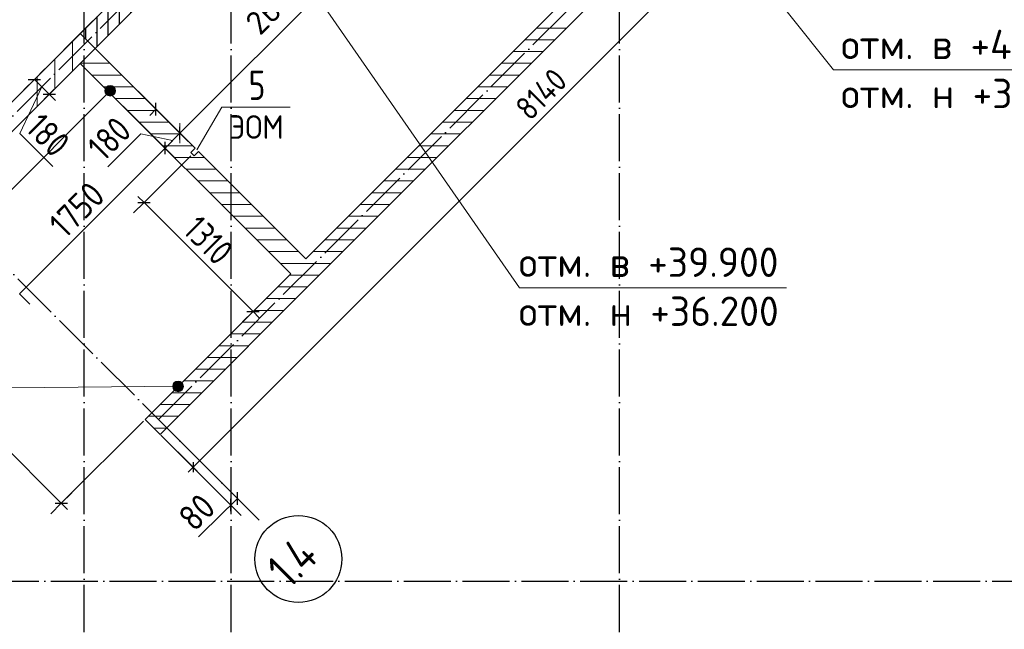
# Model space of a CAD drawing. Header units: millimetres. Extents: x -49773 to 2322955, y -3321 to 58485.
# Tile 427 of 580: x 1675838 to 1684208, y 5821 to 11002. Entities that reach past the tile are written whole.
import ezdxf

# ---------------------------------------------------------------- set-up
doc = ezdxf.new("R2010")
doc.units = ezdxf.units.MM
doc.header["$PDMODE"] = 65
doc.linetypes.add('______11', pattern=[500, 400, -50, 0, -50])
doc.linetypes.add('______5', pattern=[1100, 800, -100, 100, -100])
for name, color, linetype, lineweight in [('Высотная отметки_ общее', 7, 'Continuous', 13), ('Ограждение_ 2D надпись', 7, 'Continuous', 13), ('Размерная линия_ общее', 7, 'Continuous', 13), ('Размерная линия_ общее_1', 7, 'Continuous', 13), ('СПДС_РАЗМЕРЫ', 152, 'Continuous', 25), ('Стена_ общее', 7, 'Continuous', 35), ('тонкая', 7, 'Continuous', 25)]:
    doc.layers.add(name, color=color, linetype=linetype, lineweight=lineweight)
doc.layers.add('Осевая линия_ общее', color=7, linetype='______5', lineweight=13, true_color=0xa0a0a0)
doc.styles.add('ISOCPEUR', font='txt')
doc.dimstyles.new('__________2', dxfattribs={"dimtxt": 250, "dimasz": 200, "dimexe": 0, "dimexo": 0, "dimgap": 100, "dimtad": 1, "dimdec": 0, "dimrnd": 1, "dimzin": 12, "dimdsep": 46, "dimtxsty": 'ISOCPEUR', "dimblk": 'ALL_ML_STRICH', "dimblk1": 'ALL_ML_STRICH', "dimblk2": 'ALL_ML_STRICH', "dimsah": 1, "dimcen": 0, "dimclrd": 7, "dimclre": 7, "dimclrt": 7, "dimadec": 0, "dimazin": 0, "dimtfac": 1, "dimtdec": 0, "dimtmove": 1, "dimatfit": 3, "dimfxl": 0, "dimtzin": 0, "dimlwd": 0, "dimlwe": 13, "dimarcsym": 0})

# ---------------------------------------------------------------- blocks, each defined once
blk = doc.blocks.new('ALL_ML_STRICH')
at = {"color": 0, "linetype": 'ByBlock', "lineweight": -2}
for p, q in [((0, -0.5), (0, 0.5)), ((-1, 0), (0.5, 0)), ((-0.3, -0.3), (0.3, 0.3))]:
    blk.add_line(p, q, dxfattribs=at)
blk = doc.blocks.new('*D976')
at = {"layer": 'Defpoints', "color": 0}
for p in [(1678382.15065904, 12660.17754840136), (1679102.258995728, 11940.08202776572), (1676480.100312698, 10758.00443285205)]:
    blk.add_point(p, dxfattribs=at)
at = {"layer": 'СПДС_РАЗМЕРЫ', "color": 7, "lineweight": 13}
for p, q in [((1678382.15065904, 12660.17754840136), (1679102.258995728, 11940.08202776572)), ((1676480.100312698, 10758.00443285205), (1677200.164190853, 10037.95336995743))]:
    blk.add_line(p, q, dxfattribs=at)
at = {"layer": 'СПДС_РАЗМЕРЫ', "color": 7, "lineweight": 0}
blk.add_line((1677341.584288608, 10179.37598466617), (1678960.838897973, 11798.65941305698), dxfattribs=at)
at = {"layer": 'СПДС_РАЗМЕРЫ', "color": 7, "lineweight": 0, "xscale": 200, "yscale": 200, "zscale": 200}
for p, rotation in [((1679102.258995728, 11940.08202776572), 45.00050986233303), ((1677200.164190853, 10037.95336995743), 225.000509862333)]:
    blk.add_blockref('ALL_ML_STRICH', p, dxfattribs=dict(at, rotation=rotation))
at = {"layer": 'СПДС_РАЗМЕРЫ', "color": 7, "insert": (1678009.788978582, 11130.43779661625), "char_height": 200, "attachment_point": 5, "rotation": 45.000509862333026, "style": 'ISOCPEUR'}
blk.add_mtext('2690', dxfattribs=at)

msp = doc.modelspace()

# ---------------------------------------------------------------- hatches: boundary and pattern name
at = {"layer": 'Высотная отметки_ общее', "linetype": 'Continuous', "lineweight": 13, "transparency": 33554687}
for points in [[(1676562.767888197, 10406.88791687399), (1676636.0894214, 10431.68039734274), (1676615.551091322, 10441.83664734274)], [(1676562.767888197, 10406.88791687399), (1676615.551091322, 10441.83664734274), (1676572.918034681, 10427.42624695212)], [(1676564.000798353, 10383.55417663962), (1676636.0894214, 10431.68039734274), (1676562.767888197, 10406.88791687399)], [(1676564.000798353, 10383.55417663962), (1676649.260808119, 10412.38718445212), (1676636.0894214, 10431.68039734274)], [(1676577.184392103, 10364.25486023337), (1676649.260808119, 10412.38718445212), (1676564.000798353, 10383.55417663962)], [(1676572.918034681, 10427.42624695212), (1676615.551091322, 10441.83664734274), (1676592.217351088, 10440.59763367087)], [(1676577.184392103, 10364.25486023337), (1676650.499821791, 10389.05344421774), (1676649.260808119, 10412.38718445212)], [(1676597.716618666, 10354.10471374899), (1676650.499821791, 10389.05344421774), (1676577.184392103, 10364.25486023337)], [(1676597.716618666, 10354.10471374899), (1676640.343571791, 10368.52121765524), (1676650.499821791, 10389.05344421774)], [(1676640.343571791, 10368.52121765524), (1676597.716618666, 10354.10471374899), (1676621.0503589, 10355.33762390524)], [(1677140.075327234, 7894.22863358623), (1677213.396860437, 7919.02111405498), (1677192.858530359, 7929.17736405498)], [(1677140.075327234, 7894.22863358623), (1677192.858530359, 7929.17736405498), (1677150.225473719, 7914.766963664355)], [(1677141.308237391, 7870.894893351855), (1677213.396860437, 7919.02111405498), (1677140.075327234, 7894.22863358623)], [(1677141.308237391, 7870.894893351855), (1677226.568247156, 7899.727901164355), (1677213.396860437, 7919.02111405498)], [(1677154.491831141, 7851.595576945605), (1677226.568247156, 7899.727901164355), (1677141.308237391, 7870.894893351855)], [(1677150.225473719, 7914.766963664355), (1677192.858530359, 7929.17736405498), (1677169.524790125, 7927.938350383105)], [(1677154.491831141, 7851.595576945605), (1677227.807260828, 7876.39416092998), (1677226.568247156, 7899.727901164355)], [(1677175.024057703, 7841.44543046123), (1677227.807260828, 7876.39416092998), (1677154.491831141, 7851.595576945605)], [(1677175.024057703, 7841.44543046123), (1677217.651010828, 7855.86193436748), (1677227.807260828, 7876.39416092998)], [(1677217.651010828, 7855.86193436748), (1677175.024057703, 7841.44543046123), (1677198.357797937, 7842.67834061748)]]:
    msp.add_hatch(color=7, dxfattribs=at).paths.add_polyline_path(points)
at = {"layer": 'тонкая'}
h = msp.add_hatch(dxfattribs=at)
h.set_pattern_fill('ANSI31', color=254, scale=30, angle=45)
h.set_pattern_definition([(90, (0, 0), (-95.25, 5.832380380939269e-15), [])])
edge = h.paths.add_edge_path()
edge.add_line((1674469.143922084, 11731.04520433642), (1674723.694879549, 11731.04520433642))
edge.add_line((1673877.951875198, 10885.2871476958), (1674723.694879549, 11731.04520433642))
edge.add_line((1673885.819306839, 10877.41937650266), (1673877.951875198, 10885.2871476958))
edge.add_line((1673885.819306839, 10735.99281752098), (1673885.819306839, 10877.41937650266))
edge.add_line((1673735.813203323, 10885.99906270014), (1673885.819306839, 10735.99281752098))
edge.add_line((1673735.813203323, 10885.99906270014), (1673735.813203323, 10997.70312375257))
edge.add_line((1673750.675263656, 11012.56375881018), (1673735.813203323, 10997.70312375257))
edge.add_line((1673750.675263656, 11012.56375881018), (1674469.143922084, 11731.04520433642))
edge = h.paths.add_edge_path()
edge.add_line((1675769.120785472, 13031.04520433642), (1676385.819306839, 13647.75470152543))
edge.add_line((1676385.819306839, 13393.19921363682), (1676385.819306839, 13647.75470152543))
edge.add_line((1676023.671742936, 13031.04520433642), (1676385.819306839, 13393.19921363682))
edge.add_line((1675769.120785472, 13031.04520433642), (1676023.671742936, 13031.04520433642))
edge = h.paths.add_edge_path()
edge.add_line((1677153.97436792, 14142.92554364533), (1677017.476637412, 14279.4232741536))
edge.add_arc((1677185.793287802, 14111.10485269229), 45.00000039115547, 134.9984054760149, 315.0015945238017)
edge.add_line((1677635.813203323, 13661.0867082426), (1677217.613978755, 14079.28593281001))
edge.add_line((1677635.813203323, 13406.55181756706), (1677635.813203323, 13661.0867082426))
edge.add_line((1677017.502185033, 14024.8933343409), (1677635.813203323, 13406.55181756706))
edge.add_line((1676385.819306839, 13393.19921363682), (1677017.502185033, 14024.8933343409))
edge.add_line((1676385.819306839, 13393.19921363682), (1676385.819306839, 13647.75470152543))
edge.add_line((1676385.819306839, 13647.75470152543), (1677017.476637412, 14279.4232741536))
edge = h.paths.add_edge_path()
edge.add_line((1677635.813203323, 13406.55181756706), (1678011.301295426, 13031.04520433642))
edge.add_line((1677635.813203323, 13406.55181756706), (1677635.813203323, 13661.0867082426))
edge.add_line((1678265.854707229, 13031.04520433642), (1677635.813203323, 13661.0867082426))
edge.add_line((1678011.301295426, 13031.04520433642), (1678265.854707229, 13031.04520433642))
edge = h.paths.add_edge_path()
edge.add_line((1678011.301295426, 13031.04520433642), (1678265.854707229, 13031.04520433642))
edge.add_line((1678382.225462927, 12914.67444863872), (1678265.854707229, 13031.04520433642))
edge.add_line((1678445.859590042, 12851.04032152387), (1678382.225462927, 12914.67444863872))
edge.add_line((1678318.575305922, 12723.75603740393), (1678445.859590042, 12851.04032152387))
edge.add_line((1678254.942466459, 12787.39201558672), (1678318.575305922, 12723.75603740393))
edge.add_line((1678011.301295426, 13031.04520433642), (1678254.942466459, 12787.39201558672))
edge = h.paths.add_edge_path()
edge.add_line((1676385.819306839, 12139.19990786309), (1676385.819306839, 12393.81352801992))
edge.add_line((1677048.554940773, 11731.04520433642), (1676385.819306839, 12393.81352801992))
edge.add_line((1676793.994142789, 11731.04520433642), (1677048.554940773, 11731.04520433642))
edge.add_line((1676385.819306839, 12139.19990786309), (1676793.994142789, 11731.04520433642))
edge = h.paths.add_edge_path()
edge.add_line((1675758.80977061, 12766.17851807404), (1676385.819306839, 12139.19990786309))
edge.add_line((1675758.80977061, 12766.17851807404), (1675886.143233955, 12893.51424766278))
edge.add_line((1676385.819306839, 12393.81352801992), (1675886.143233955, 12893.51424766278))
edge.add_line((1676385.819306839, 12139.19990786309), (1676385.819306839, 12393.81352801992))
edge = h.paths.add_edge_path()
edge.add_line((1677198.590979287, 11731.04520433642), (1677325.864472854, 11731.04520433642))
edge.add_line((1676416.46553167, 10821.64626315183), (1677325.864472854, 11731.04520433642))
edge.add_line((1676416.46553167, 10821.64626315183), (1676385.819306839, 10852.29286060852))
edge.add_line((1676385.819306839, 10852.29286060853), (1676385.819306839, 10918.27712960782))
edge.add_line((1676996.297102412, 11528.75222291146), (1676385.819306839, 10918.27712960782))
edge.add_line((1676793.994142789, 11731.04520433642), (1676996.297102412, 11528.75222291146))
edge.add_line((1676793.994142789, 11731.04520433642), (1677048.554940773, 11731.04520433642))
edge.add_line((1677123.570943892, 11656.02550101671), (1677048.554940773, 11731.04520433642))
edge.add_line((1677198.590979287, 11731.04520433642), (1677123.570943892, 11656.02550101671))
edge = h.paths.add_edge_path()
edge.add_line((1676416.46553167, 10821.64626315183), (1677325.864472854, 11731.04520433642))
edge.add_line((1677325.864472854, 11731.04520433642), (1677453.141084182, 11731.04520433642))
edge.add_line((1676480.103450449, 10758.00757060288), (1677453.141084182, 11731.04520433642))
edge.add_line((1676480.103450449, 10758.00757060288), (1676416.46553167, 10821.64626315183))
edge = h.paths.add_edge_path()
edge.add_line((1677635.813203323, 12168.26549301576), (1677198.590979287, 11731.04520433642))
edge.add_line((1677635.813203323, 12040.99393480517), (1677635.813203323, 12168.26549301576))
edge.add_line((1677325.864472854, 11731.04520433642), (1677635.813203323, 12040.99393480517))
edge.add_line((1677198.590979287, 11731.04520433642), (1677325.864472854, 11731.04520433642))
edge = h.paths.add_edge_path()
edge.add_line((1677635.813203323, 11913.71732347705), (1677635.813203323, 12040.99393480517))
edge.add_line((1677453.141084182, 11731.04520433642), (1677635.813203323, 11913.71732347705))
edge.add_line((1677325.864472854, 11731.04520433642), (1677453.141084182, 11731.04520433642))
edge.add_line((1677325.864472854, 11731.04520433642), (1677635.813203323, 12040.99393480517))
edge = h.paths.add_edge_path()
edge.add_line((1677635.813203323, 12040.99393480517), (1678318.575305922, 12723.75603740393))
edge.add_line((1678318.575305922, 12723.75603740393), (1678382.21204213, 12660.11616228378))
edge.add_line((1677635.813203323, 11913.71732347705), (1678382.21204213, 12660.11616228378))
edge.add_line((1677635.813203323, 11913.71732347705), (1677635.813203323, 12040.99393480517))
edge = h.paths.add_edge_path()
edge.add_line((1678254.942466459, 12787.39201558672), (1677635.813203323, 12168.26549301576))
edge.add_line((1678254.942466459, 12787.39201558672), (1678318.575305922, 12723.75603740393))
edge.add_line((1677635.813203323, 12040.99393480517), (1678318.575305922, 12723.75603740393))
edge.add_line((1677635.813203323, 12040.99393480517), (1677635.813203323, 12168.26549301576))
edge = h.paths.add_edge_path()
edge.add_line((1680871.234956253, 15149.13907640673), (1680807.596650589, 15212.77738207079))
edge.add_line((1678753.141084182, 13031.04520433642), (1680871.234956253, 15149.13907640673))
edge.add_line((1678625.864472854, 13031.04520433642), (1678753.141084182, 13031.04520433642))
edge.add_line((1678625.864472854, 13031.04520433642), (1680807.596650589, 15212.77738207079))
edge = h.paths.add_edge_path()
edge.add_line((1678509.497895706, 12787.40201585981), (1678445.859590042, 12851.04032152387))
edge.add_line((1678445.859590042, 12851.04032152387), (1678625.864472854, 13031.04520433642))
edge.add_line((1678625.864472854, 13031.04520433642), (1678753.141084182, 13031.04520433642))
edge.add_line((1678509.497895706, 12787.40201585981), (1678753.141084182, 13031.04520433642))
edge = h.paths.add_edge_path()
edge.add_line((1678498.59673374, 13031.04520433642), (1678382.225462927, 12914.67444863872))
edge.add_line((1678498.59673374, 13031.04520433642), (1678625.864472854, 13031.04520433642))
edge.add_line((1678445.859590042, 12851.04032152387), (1678625.864472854, 13031.04520433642))
edge.add_line((1678445.859590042, 12851.04032152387), (1678382.225462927, 12914.67444863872))
edge = h.paths.add_edge_path()
edge.add_line((1678625.864472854, 13031.04520433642), (1680807.596650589, 15212.77738207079))
edge.add_line((1678498.59673374, 13031.04520433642), (1678625.864472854, 13031.04520433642))
edge.add_line((1679024.148207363, 13556.59435161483), (1678498.59673374, 13031.04520433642))
edge.add_arc((1679055.936378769, 13588.44575965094), 45.00000039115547, 225.0569329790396, 404.9428134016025)
edge.add_line((1680743.96775058, 15276.40628207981), (1679087.787927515, 13620.23379006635))
edge.add_line((1680807.596650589, 15212.77738207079), (1680743.96775058, 15276.40628207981))
edge = h.paths.add_edge_path()
edge.add_line((1674469.143922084, 11731.04520433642), (1675769.120785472, 13031.04520433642))
edge.add_line((1675769.120785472, 13031.04520433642), (1676023.671742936, 13031.04520433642))
edge.add_line((1675886.143233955, 12893.51424766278), (1676023.671742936, 13031.04520433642))
edge.add_line((1675758.80977061, 12766.17851807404), (1675886.143233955, 12893.51424766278))
edge.add_line((1674723.694879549, 11731.04520433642), (1675758.80977061, 12766.17851807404))
edge.add_line((1674469.143922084, 11731.04520433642), (1674723.694879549, 11731.04520433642))
edge = h.paths.add_edge_path()
edge.add_line((1678318.575305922, 12723.75603740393), (1678445.859590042, 12851.04032152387))
edge.add_line((1678509.497895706, 12787.40201585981), (1678445.859590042, 12851.04032152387))
edge.add_line((1678382.21204213, 12660.11616228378), (1678509.497895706, 12787.40201585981))
edge.add_line((1678318.575305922, 12723.75603740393), (1678382.21204213, 12660.11616228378))
edge = h.paths.add_edge_path()
edge.add_line((1680807.596650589, 15212.77738207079), (1680743.96775058, 15276.40628207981))
edge.add_line((1681168.233215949, 15700.66986944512), (1680743.96775058, 15276.40628207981))
edge.add_line((1681231.861176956, 15637.04190843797), (1681168.233215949, 15700.66986944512))
edge.add_line((1680807.596650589, 15212.77738207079), (1681231.861176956, 15637.04190843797))
edge = h.paths.add_edge_path()
edge.add_line((1680807.596650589, 15212.77738207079), (1681231.861176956, 15637.04190843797))
edge.add_line((1681295.49948262, 15573.4036027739), (1681231.861176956, 15637.04190843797))
edge.add_line((1680871.234956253, 15149.13907640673), (1681295.49948262, 15573.4036027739))
edge.add_line((1680871.234956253, 15149.13907640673), (1680807.596650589, 15212.77738207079))

# ---------------------------------------------------------------- linework, layer by layer
at = {"layer": 'Высотная отметки_ общее', "color": 7, "linetype": 'Continuous', "lineweight": 13, "transparency": 33554687}
for p, q in [((1676564.000798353, 10383.55417663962), (1676564.000798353, 10383.55417663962)), ((1676592.217351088, 10440.59763367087), (1676592.217351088, 10440.59763367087)), ((1676649.260808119, 10412.38718445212), (1676649.260808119, 10412.38718445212)), ((1676621.0503589, 10355.33762390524), (1676621.0503589, 10355.33762390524)), ((1677141.308237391, 7870.894893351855), (1677141.308237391, 7870.894893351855)), ((1677169.524790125, 7927.938350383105), (1677169.524790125, 7927.938350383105)), ((1677226.568247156, 7899.727901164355), (1677226.568247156, 7899.727901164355)), ((1677198.357797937, 7842.67834061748), (1677198.357797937, 7842.67834061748))]:
    msp.add_line(p, q, dxfattribs=at)
for points in [[(1677724.092060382, 12129.27279186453), (1680087.662086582, 8723.878460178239), (1682355.813942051, 8723.878460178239)], [(1681527.987693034, 12114.79073896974), (1682754.819980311, 10574.83056137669), (1685082.368583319, 10574.83056137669)], [(1677185.982096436, 7885.932115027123), (1674065.774008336, 7855.690749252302), (1671797.622152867, 7855.690749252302)]]:
    msp.add_lwpolyline(points, dxfattribs=at)
for centre in [(1676606.633854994, 10397.97068054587), (1677183.941294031, 7885.311397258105)]:
    msp.add_circle(centre, 45.00000039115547, dxfattribs=at)
at = {"layer": 'Ограждение_ 2D надпись', "color": 7, "linetype": 'Continuous', "lineweight": 13, "transparency": 33554687}
msp.add_lwpolyline([(1677342.771211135, 9895.333534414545), (1677556.461396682, 10259.74393480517), (1678136.460175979, 10259.74393480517)], dxfattribs=at)
at = {"layer": 'Осевая линия_ общее', "color": 253, "linetype": '______11', "lineweight": -3, "true_color": 0xa0a0a0, "transparency": 33554687}
for p, q in [((1676385.819306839, 4797.440612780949), (1676385.819306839, 37371.04154222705)), ((1677635.813203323, 4797.440612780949), (1677635.813203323, 26231.0391008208)), ((1675108.315119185, 9513.495850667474), (1683190.543427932, 17595.72415941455)), ((1677017.503060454, 7604.306106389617), (1685099.735322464, 15686.53836839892)), ((1677873.099580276, 6748.70877855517), (1671410.14792012, 13211.66654222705)), ((1680935.813203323, 4797.440612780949), (1680935.813203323, 13031.04520433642)), ((1666099.646609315, 6231.04520433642), (1687535.813203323, 6231.04520433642))]:
    msp.add_line(p, q, dxfattribs=at)
at = {"layer": 'Осевая линия_ общее', "color": 7, "linetype": 'Continuous', "lineweight": 25, "transparency": 33554687}
msp.add_circle((1678206.510224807, 6418.502479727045), 369.7649955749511, dxfattribs=at)
at = {"layer": 'Размерная линия_ общее', "color": 253, "linetype": 'Continuous', "lineweight": -3, "true_color": 0xa0a0a0, "transparency": 33554687}
for p, q in [((1675962.308564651, 10494.77201097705), (1676458.524384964, 10990.98172777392)), ((1676996.225800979, 10241.8789445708), (1676352.827299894, 10885.28526870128)), ((1675962.308564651, 10494.77201097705), (1676050.699677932, 10583.1631242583)), ((1675962.308564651, 10494.77201097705), (1675873.923554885, 10406.3808976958)), ((1676089.591279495, 10367.49539964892), (1676177.97628926, 10455.88040941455)), ((1676089.591279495, 10367.49539964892), (1676128.238740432, 10406.14286058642)), ((1676089.591279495, 10367.49539964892), (1676001.200166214, 10279.10428636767)), ((1676996.225800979, 10241.8789445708), (1676907.834687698, 10330.27616136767)), ((1676996.225800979, 10241.8789445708), (1677084.610810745, 10153.48783128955)), ((1677200.199189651, 10037.91165941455), (1677111.80807637, 10126.29666918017)), ((1677072.922578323, 9910.628944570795), (1676984.531465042, 9999.020057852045)), ((1677200.199189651, 10037.91165941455), (1677288.590302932, 9949.520546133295)), ((1677072.922578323, 9910.628944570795), (1677161.307588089, 9822.24393480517)), ((1676894.858613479, 9447.420936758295), (1676983.243623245, 9535.80594652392)), ((1676894.858613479, 9447.420936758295), (1676806.467500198, 9359.029823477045)), ((1675835.483613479, 8673.189979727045), (1675923.868623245, 8584.80496996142)), ((1677821.170869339, 8521.10868089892), (1677909.56198262, 8609.49979418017)), ((1677821.170869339, 8521.10868089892), (1677853.470674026, 8553.42069261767)), ((1677821.170869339, 8521.10868089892), (1677732.773652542, 8432.723671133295)), ((1676191.617646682, 6891.55545824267), (1676890.22604512, 7590.16385668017)), ((1676191.617646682, 6891.55545824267), (1676280.002656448, 6979.94657152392)), ((1677632.279267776, 6876.39432543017), (1677543.888154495, 6964.78543871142)), ((1677688.846650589, 6932.96170824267), (1677600.455537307, 7021.35282152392)), ((1676191.617646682, 6891.55545824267), (1676103.226533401, 6803.17655199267)), ((1677632.279267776, 6876.39432543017), (1677720.664277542, 6788.01541918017)), ((1677688.846650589, 6932.96170824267), (1677777.231660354, 6844.58280199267))]:
    msp.add_line(p, q, dxfattribs=at)
at = {"layer": 'Размерная линия_ общее', "color": 7, "linetype": 'Continuous', "lineweight": 25, "transparency": 33554687}
for p, q in [((1675909.275117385, 10494.77201097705), (1676015.342011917, 10494.77201097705)), ((1676036.557832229, 10367.49539964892), (1676142.62472676, 10367.49539964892)), ((1676996.225800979, 10188.8516008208), (1676996.225800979, 10294.91239183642)), ((1677200.199189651, 9984.87821214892), (1677200.199189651, 10090.94510668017)), ((1677072.922578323, 9857.59549730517), (1677072.922578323, 9963.66239183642)), ((1676841.825166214, 9447.420936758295), (1676947.892060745, 9447.420936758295)), ((1677768.137422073, 8521.10868089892), (1677874.198213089, 8521.10868089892)), ((1677688.846650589, 6879.928260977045), (1677688.846650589, 6985.995155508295)), ((1676138.584199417, 6891.55545824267), (1676244.651093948, 6891.55545824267)), ((1677632.279267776, 6823.360878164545), (1677632.279267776, 6929.427772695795))]:
    msp.add_line(p, q, dxfattribs=at)
at = {"layer": 'Размерная линия_ общее', "color": 7, "linetype": 'Continuous', "lineweight": 13, "transparency": 33554687}
for p, q in [((1675962.308564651, 10494.77201097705), (1676089.591279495, 10367.49539964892)), ((1676025.943818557, 10431.1367570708), (1675839.54245137, 10033.2851945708)), ((1676089.591279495, 10367.49539964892), (1676142.62472676, 10314.4619523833)), ((1676996.225800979, 10241.8789445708), (1676943.192353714, 10188.8516008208)), ((1675839.54245137, 10033.2851945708), (1676119.559541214, 9753.268104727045)), ((1676867.069306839, 10032.29642503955), (1676587.064424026, 9752.279335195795)), ((1677136.557832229, 9974.264198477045), (1676867.069306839, 10032.29642503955)), ((1677072.922578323, 9910.628944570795), (1677200.199189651, 10037.91165941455)), ((1675835.483613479, 8673.189979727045), (1677072.922578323, 9910.628944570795)), ((1676894.858613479, 9447.420936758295), (1676841.825166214, 9500.45438402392)), ((1676894.858613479, 9447.420936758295), (1677821.170869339, 8521.10868089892)), ((1674402.62838887, 8680.53250902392), (1676191.617646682, 6891.55545824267)), ((1677821.170869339, 8521.10868089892), (1677874.198213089, 8468.075233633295)), ((1676191.617646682, 6891.55545824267), (1676244.651093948, 6838.522010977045)), ((1677660.556855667, 6904.684120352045), (1677561.240449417, 6807.51004808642)), ((1677632.279267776, 6876.39432543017), (1677579.24582051, 6823.360878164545)), ((1677632.279267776, 6876.39432543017), (1677688.846650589, 6932.96170824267)), ((1677561.240449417, 6807.51004808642), (1677359.012666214, 6605.270057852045))]:
    msp.add_line(p, q, dxfattribs=at)
at = {"layer": 'Размерная линия_ общее', "color": 253, "linetype": 'Continuous', "lineweight": -3, "true_color": 0xa0a0a0, "transparency": 33554687}
for points in [[(1677200.199189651, 10037.91165941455), (1677188.181367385, 10049.92948168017), (1677188.181367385, 10049.92948168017), (1677188.180821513, 10049.93002755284), (1677188.180821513, 10049.93002755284), (1676352.826440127, 10885.28440893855)], [(1677072.922578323, 9910.628944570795), (1677060.901652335, 9922.649766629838), (1677060.901652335, 9922.649766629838), (1677060.90117855, 9922.650240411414), (1677060.90117855, 9922.650240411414), (1676366.959443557, 10616.5859758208)], [(1676894.858613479, 9447.420936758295), (1676980.974346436, 9533.53666971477), (1676980.974346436, 9533.53666971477), (1677293.271699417, 9845.834022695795)], [(1677632.279267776, 6876.39432543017), (1677619.338483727, 6889.335109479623), (1677619.338483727, 6889.335109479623), (1677619.246636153, 6889.426957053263), (1677619.246636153, 6889.426957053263), (1677619.233297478, 6889.440295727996), (1677619.233297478, 6889.440295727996), (1677038.71847676, 7469.955116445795)], [(1677688.846650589, 6932.96170824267), (1677675.935987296, 6945.87237153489), (1677675.935987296, 6945.87237153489), (1677675.826558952, 6945.981799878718), (1677675.826558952, 6945.981799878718), (1677675.810667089, 6945.997691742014), (1677675.810667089, 6945.997691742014), (1677095.285859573, 7526.522499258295)]]:
    msp.add_lwpolyline(points, dxfattribs=at)
at = {"layer": 'Размерная линия_ общее_1', "color": 7, "linetype": 'Continuous', "lineweight": 13, "transparency": 33554687}
for p, q in [((1683066.810775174, 12953.5588894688), (1677310.965791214, 7197.713905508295)), ((1677310.965791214, 7197.713905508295), (1677268.534150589, 7155.282264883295))]:
    msp.add_line(p, q, dxfattribs=at)
at = {"layer": 'Размерная линия_ общее_1', "color": 253, "linetype": 'Continuous', "lineweight": -3, "true_color": 0xa0a0a0, "transparency": 33554687}
for q in [(1677045.786347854, 7462.887245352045), (1677240.256562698, 7268.42313402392), (1677381.668916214, 7127.00467699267)]:
    msp.add_line((1677310.965791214, 7197.713905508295), q, dxfattribs=at)
at = {"layer": 'Размерная линия_ общее_1', "color": 7, "linetype": 'Continuous', "lineweight": 25, "transparency": 33554687}
msp.add_line((1677310.965791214, 7240.13944261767), (1677310.965791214, 7155.282264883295), dxfattribs=at)
at = {"layer": 'Стена_ общее', "color": 7, "linetype": 'Continuous', "lineweight": 35, "transparency": 33554687}
for p, q in [((1676480.100312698, 10758.00443285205), (1681295.49948262, 15573.40360277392)), ((1680871.231904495, 11571.1758195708), (1678269.081314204, 8969.023431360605)), ((1676996.297102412, 11528.75222291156), (1675115.384736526, 9647.848182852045)), ((1678537.78463887, 8983.163124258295), (1680998.508515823, 11443.89920824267)), ((1677328.629365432, 9909.481483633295), (1676352.822930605, 10885.28089943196)), ((1675115.384736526, 9393.28885668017), (1676480.099180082, 10758.00556544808)), ((1676352.82370137, 10630.72782152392), (1678141.800752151, 8841.75077074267)), ((1677328.629365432, 9909.481483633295), (1677293.271699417, 9874.12381761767)), ((1677321.561494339, 9845.834022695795), (1677356.919160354, 9881.19168871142)), ((1678269.083466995, 8969.02127855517), (1677356.919160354, 9881.19168871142)), ((1677293.271699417, 9874.12381761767), (1677321.561494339, 9845.834022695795)), ((1677031.650605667, 7477.02909105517), (1678537.78463887, 8983.163124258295)), ((1678141.800752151, 8841.75077074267), (1676904.361787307, 7604.31180589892)), ((1676904.361787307, 7604.31180589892), (1677031.650605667, 7477.02909105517))]:
    msp.add_line(p, q, dxfattribs=at)
at = {"layer": 'Стена_ общее', "color": 253, "linetype": '______5', "lineweight": 18, "true_color": 0xababab, "transparency": 33554687}
for p, q in [((1680231.107392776, 10931.04520433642), (1680485.660615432, 10931.04520433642)), ((1680031.107392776, 10731.04520433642), (1680285.660615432, 10731.04520433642)), ((1676452.506318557, 10531.04520433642), (1676707.061173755, 10531.04520433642)), ((1679831.107392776, 10531.04520433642), (1680085.660615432, 10531.04520433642)), ((1676652.506318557, 10331.04520433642), (1676907.062612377, 10331.04520433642)), ((1679631.107392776, 10331.04520433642), (1679885.660615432, 10331.04520433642)), ((1676852.506318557, 10131.04520433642), (1677107.064050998, 10131.04520433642)), ((1679431.107392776, 10131.04520433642), (1679685.660615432, 10131.04520433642)), ((1677052.506318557, 9931.04520433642), (1677307.065489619, 9931.04520433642)), ((1679231.107392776, 9931.04520433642), (1679485.660615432, 9931.04520433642)), ((1677252.506318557, 9731.04520433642), (1677507.064640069, 9731.04520433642)), ((1679031.107392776, 9731.04520433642), (1679285.660615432, 9731.04520433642)), ((1677452.506318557, 9531.04520433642), (1677707.063301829, 9531.04520433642)), ((1677652.506318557, 9331.04520433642), (1677907.061963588, 9331.04520433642)), ((1677852.506318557, 9131.04520433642), (1678107.060625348, 9131.04520433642)), ((1678052.506318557, 8931.04520433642), (1678231.103750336, 8931.04520433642)), ((1678231.095185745, 8931.04520433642), (1678485.666718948, 8931.04520433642)), ((1678031.095185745, 8731.04520433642), (1678285.666718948, 8731.04520433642)), ((1677831.095185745, 8531.04520433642), (1678085.666718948, 8531.04520433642)), ((1677631.095185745, 8331.04520433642), (1677885.666718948, 8331.04520433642)), ((1677431.095185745, 8131.04520433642), (1677685.666718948, 8131.04520433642)), ((1677231.095185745, 7931.04520433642), (1677485.666718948, 7931.04520433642)), ((1677031.095185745, 7731.04520433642), (1677285.666718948, 7731.04520433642)), ((1676977.631902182, 7531.04520433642), (1677085.666718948, 7531.04520433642))]:
    msp.add_line(p, q, dxfattribs=at)
at = {"layer": 'Стена_ общее', "color": 253, "linetype": '______11', "lineweight": 18, "true_color": 0xababab, "transparency": 33554687}
for p, q in [((1680131.107392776, 10831.04520433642), (1680385.660615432, 10831.04520433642)), ((1676353.141084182, 10631.04520433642), (1676607.060454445, 10631.04520433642)), ((1679931.107392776, 10631.04520433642), (1680185.660615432, 10631.04520433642)), ((1676552.506318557, 10431.04520433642), (1676807.061893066, 10431.04520433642)), ((1679731.107392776, 10431.04520433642), (1679985.660615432, 10431.04520433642)), ((1676752.506318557, 10231.04520433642), (1677007.063331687, 10231.04520433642)), ((1679531.107392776, 10231.04520433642), (1679785.660615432, 10231.04520433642)), ((1676952.506318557, 10031.04520433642), (1677207.064770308, 10031.04520433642)), ((1679331.107392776, 10031.04520433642), (1679585.660615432, 10031.04520433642)), ((1677152.506318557, 9831.04520433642), (1677407.065309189, 9831.04520433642)), ((1679131.107392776, 9831.04520433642), (1679385.660615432, 9831.04520433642)), ((1677352.506318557, 9631.04520433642), (1677607.063970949, 9631.04520433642)), ((1678931.107392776, 9631.04520433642), (1679185.660615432, 9631.04520433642)), ((1678831.107392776, 9531.04520433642), (1679085.660615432, 9531.04520433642)), ((1677552.506318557, 9431.04520433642), (1677807.062632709, 9431.04520433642)), ((1678731.107530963, 9431.04520433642), (1678985.660753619, 9431.04520433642)), ((1678631.107530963, 9331.04520433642), (1678885.660753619, 9331.04520433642)), ((1677752.506318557, 9231.04520433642), (1678007.061294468, 9231.04520433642)), ((1678531.10766915, 9231.045204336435), (1678785.660891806, 9231.045204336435)), ((1678431.107738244, 9131.045204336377), (1678685.6609609, 9131.045204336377)), ((1677952.506318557, 9031.04520433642), (1678207.059956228, 9031.04520433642)), ((1678331.107738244, 9031.045204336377), (1678585.6609609, 9031.045204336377)), ((1678131.095185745, 8831.04520433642), (1678385.666718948, 8831.04520433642)), ((1677931.095185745, 8631.04520433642), (1678185.666718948, 8631.04520433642)), ((1677731.095185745, 8431.04520433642), (1677985.666718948, 8431.04520433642)), ((1677531.095185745, 8231.04520433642), (1677785.666718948, 8231.04520433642)), ((1677331.095185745, 8031.04520433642), (1677585.666718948, 8031.04520433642)), ((1677131.095185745, 7831.04520433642), (1677385.666718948, 7831.04520433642)), ((1676931.095185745, 7631.04520433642), (1677185.666718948, 7631.04520433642))]:
    msp.add_line(p, q, dxfattribs=at)
for points in [[(1676285.819306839, 10563.72342699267), (1676285.819306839, 10563.72342699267), (1676285.819306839, 10563.72342699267), (1676285.819306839, 10563.72342699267), (1676285.819306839, 10818.27664964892)], [(1675985.819306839, 10263.72342699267), (1675985.819306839, 10263.72342699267), (1675985.819306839, 10263.72342699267), (1675985.819306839, 10263.72342699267), (1675985.819306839, 10518.27664964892)]]:
    msp.add_lwpolyline(points, dxfattribs=at)
at = {"layer": 'Стена_ общее', "color": 253, "linetype": '______5', "lineweight": 18, "true_color": 0xababab, "transparency": 33554687}
msp.add_lwpolyline([(1676135.813203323, 10413.71732347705), (1676135.813203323, 10413.71732347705), (1676135.813203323, 10413.71732347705), (1676135.813203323, 10413.71732347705), (1676135.813203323, 10668.2705461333)], dxfattribs=at)
at = {"layer": 'тонкая'}
msp.add_line((1674065.774008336, 7855.690749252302), (1676596.817390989, 10386.73413190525), dxfattribs=at)

# ---------------------------------------------------------------- texts
at = {"layer": 'Высотная отметки_ общее', "color": 7, "linetype": 'Continuous', "lineweight": 25, "transparency": 33554687, "char_height": 250, "attachment_point": 7, "style": 'ISOCPEUR'}
for s, insert, width in [('{\\W0.9800;отм. в +42.000}', (1682820.285104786, 10666.49926254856), 2395.896862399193), ('{\\W0.9800;отм. н +39.500}', (1682820.285104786, 10249.83056137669), 2395.896862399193), ('{\\W0.9800;отм. в +39.900}', (1680080.813942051, 8815.547161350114), 2395.890430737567), ('\\W0.98;отм. н +36.200', (1680080.813942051, 8398.872356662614), 2395.890430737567)]:
    msp.add_mtext(s, dxfattribs=dict(at, insert=insert, width=width))
at = {"layer": 'Ограждение_ 2D надпись', "color": 7, "linetype": 'Continuous', "lineweight": 25, "transparency": 33554687, "insert": (1677783.963838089, 10319.74759691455), "char_height": 250, "width": 272.0133463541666, "attachment_point": 7, "style": 'ISOCPEUR'}
msp.add_mtext('\\W0.78;5', dxfattribs=at)
at = {"layer": 'Ограждение_ 2D надпись', "color": 7, "linetype": 'Continuous', "lineweight": 18, "transparency": 33554687, "insert": (1677621.463838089, 9989.742714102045), "char_height": 200, "width": 592.3683449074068, "attachment_point": 7, "style": 'ISOCPEUR'}
msp.add_mtext('\\W0.93;ЭОМ', dxfattribs=at)
at = {"layer": 'Осевая линия_ общее', "color": 7, "linetype": 'Continuous', "lineweight": 25, "transparency": 33554687, "insert": (1678129.081025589, 6156.52127855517), "char_height": 300, "width": 599.7287494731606, "attachment_point": 7, "rotation": 45.00000125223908, "style": 'ISOCPEUR'}
msp.add_mtext('\\W0.80;1.4', dxfattribs=at)
at = {"layer": 'Размерная линия_ общее', "color": 7, "linetype": 'Continuous', "lineweight": 25, "transparency": 33554687, "char_height": 220.0000047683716, "attachment_point": 7, "style": 'ISOCPEUR'}
for s, insert, width, rotation in [('\\W0.83;180', (1676551.700654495, 9787.643104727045), 508.5775154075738, 45.00000125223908), ('\\W0.83;180', (1675874.900117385, 10068.64286058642), 508.5775154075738, 314.9999987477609), ('\\W0.87;1750', (1676224.393525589, 9132.81522386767), 666.8946865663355, 45.00000125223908), ('\\W0.80;1310', (1677214.469209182, 9198.519569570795), 615.7124528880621, 314.9999987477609), ('\\W0.87;80', (1677323.655000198, 6640.62772386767), 403.9324290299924, 45.00000125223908)]:
    msp.add_mtext(s, dxfattribs=dict(at, insert=insert, width=width, rotation=rotation))
at = {"layer": 'Размерная линия_ общее_1', "color": 7, "linetype": 'Continuous', "lineweight": 18, "transparency": 33554687, "insert": (1680175.340294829, 10132.80374115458), "char_height": 200, "width": 606.2816290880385, "attachment_point": 7, "rotation": 45.00000125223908, "style": 'ISOCPEUR'}
msp.add_mtext('{\\W0.8700;8140}', dxfattribs=at)

# ---------------------------------------------------------------- dimensions: what is measured, and where the dimension line sits
at = {"layer": 'СПДС_РАЗМЕРЫ'}
dim = msp.add_linear_dim(base=(1679102.258995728, 11940.08202776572), p1=(1676480.100312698, 10758.00443285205), p2=(1678382.15065904, 12660.17754840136), angle=45.0005098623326, dimstyle='__________2', override={"dimtxt": 200}, dxfattribs=at)
dim.commit()
dim.dimension.update_dxf_attribs({"geometry": '*D976', "text_midpoint": (1678009.788978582, 11130.43779661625)})

doc.saveas('drawing.dxf')
